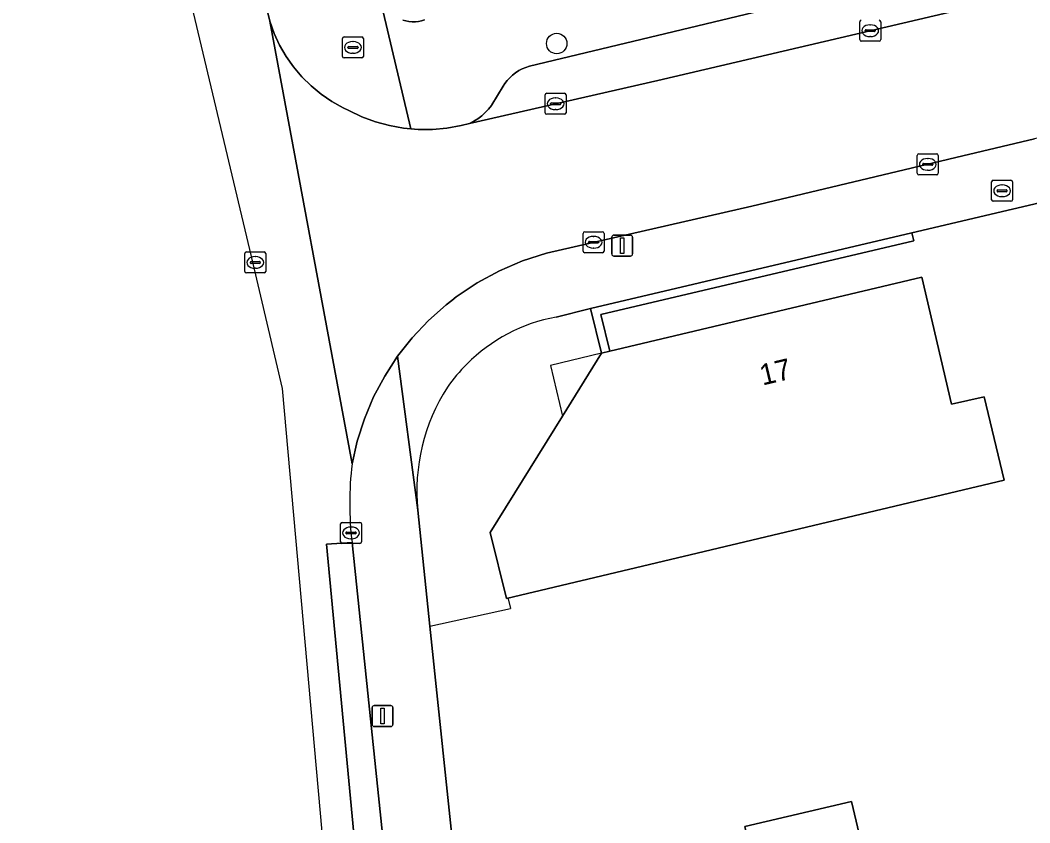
# Model space of a CAD drawing. Extents: x 158031 to 159244, y 380104 to 381214.
# Drawn here: x 158397.94 to 158446.14, y 380632.61 to 380670.9 of the extents above; entities that cross this region are included whole.
import ezdxf

# ---------------------------------------------------------------- set-up
doc = ezdxf.new("R2010")
doc.units = 0
for name, color, linetype in [('IMGEO_Boom', 7, 'Continuous'), ('IMGEO_Brandkraan', 7, 'Continuous'), ('IMGEO_Erf', 7, 'Continuous'), ('IMGEO_Groenvoorziening', 7, 'Continuous'), ('IMGEO_Haag', 7, 'Continuous'), ('IMGEO_Kolk', 7, 'Continuous'), ('IMGEO_Lichtmast', 7, 'Continuous'), ('IMGEO_Muur', 7, 'Continuous'), ('IMGEO_Pand', 7, 'Continuous'), ('IMGEO_Pand_nummerreeks', 7, 'Continuous'), ('IMGEO_Pand_overbouw', 7, 'Continuous'), ('IMGEO_Parkeervlak_open', 7, 'Continuous'), ('IMGEO_Rijbaan_lokaal_gesloten', 7, 'Continuous'), ('IMGEO_Rioolput', 7, 'Continuous'), ('IMGEO_Voetpad_open', 7, 'Continuous')]:
    doc.layers.add(name, color=color, linetype=linetype)

msp = doc.modelspace()

# ---------------------------------------------------------------- linework, layer by layer
at = {"layer": 'IMGEO_Boom'}
msp.add_circle((158423.556, 380669.783), 0.489, dxfattribs=at)
at = {"layer": 'IMGEO_Brandkraan'}
for p, q in [((158413.328, 380669.171), (158413.328, 380670.023)), ((158413.403, 380670.097), (158414.255, 380670.097)), ((158414.329, 380670.023), (158414.329, 380669.171)), ((158413.587, 380669.591), (158413.587, 380669.603)), ((158414.025, 380669.554), (158413.627, 380669.554)), ((158413.63, 380669.64), (158414.028, 380669.64)), ((158413.816, 380669.877), (158413.841, 380669.877)), ((158414.071, 380669.603), (158414.071, 380669.591)), ((158414.255, 380669.097), (158413.403, 380669.097)), ((158413.839, 380669.317), (158413.814, 380669.317)), ((158444.391, 380663.258), (158445.243, 380663.258)), ((158444.316, 380662.332), (158444.316, 380663.184)), ((158444.575, 380662.752), (158444.575, 380662.764)), ((158444.618, 380662.801), (158445.016, 380662.801)), ((158444.804, 380663.038), (158444.829, 380663.038)), ((158445.059, 380662.764), (158445.059, 380662.752)), ((158445.317, 380663.184), (158445.317, 380662.332)), ((158445.013, 380662.715), (158444.615, 380662.715)), ((158444.827, 380662.478), (158444.802, 380662.478)), ((158445.243, 380662.258), (158444.391, 380662.258))]:
    msp.add_line(p, q, dxfattribs=at)
for points in [[(158413.328, 380669.171), (158413.328, 380670.023)], [(158413.403, 380670.097), (158414.255, 380670.097)], [(158414.329, 380670.023), (158414.329, 380669.171)], [(158414.255, 380669.097), (158413.403, 380669.097)], [(158444.391, 380663.258), (158445.243, 380663.258)], [(158444.316, 380662.332), (158444.316, 380663.184)], [(158445.317, 380663.184), (158445.317, 380662.332)], [(158445.243, 380662.258), (158444.391, 380662.258)]]:
    msp.add_lwpolyline(points, dxfattribs=at)
for centre, radius, start, end in [((158413.405, 380670.021), 0.0765, 91.552, 178.448), ((158413.405, 380670.021), 0.0765, 91.552, 178.448), ((158414.253, 380670.021), 0.0765, 1.552, 88.448), ((158414.253, 380670.021), 0.0765, 1.552, 88.448), ((158413.627, 380669.6), 0.0403, 85.8775, 175.7526), ((158413.624, 380669.59), 0.0366, 178.938, 274.7102), ((158414.028, 380669.597), 0.043, 264.8664, 352.4533), ((158414.032, 380669.602), 0.0386, 1.7309, 96.639), ((158413.405, 380669.173), 0.0765, 181.552, 268.448), ((158413.405, 380669.173), 0.0765, 181.552, 268.448), ((158414.253, 380669.173), 0.0765, 271.552, 358.448), ((158414.253, 380669.173), 0.0765, 271.552, 358.448), ((158444.393, 380663.182), 0.0765, 91.552, 178.448), ((158444.393, 380663.182), 0.0765, 91.552, 178.448), ((158445.241, 380663.182), 0.0765, 1.552, 88.448), ((158445.241, 380663.182), 0.0765, 1.552, 88.448), ((158444.615, 380662.761), 0.0403, 85.8775, 175.7526), ((158445.02, 380662.763), 0.0386, 1.7309, 96.639), ((158444.393, 380662.334), 0.0765, 181.552, 268.448), ((158444.393, 380662.334), 0.0765, 181.552, 268.448), ((158444.612, 380662.751), 0.0366, 178.938, 274.7102), ((158445.016, 380662.758), 0.043, 264.8664, 352.4533), ((158445.241, 380662.334), 0.0765, 271.552, 358.448), ((158445.241, 380662.334), 0.0765, 271.552, 358.448)]:
    msp.add_arc(centre, radius, start, end, dxfattribs=at)
for centre, major_axis, ratio, start_param, end_param in [((158413.815, 380669.597), (-0.387, 0.002), 0.722429, 4.712389, 7.853982), ((158413.84, 380669.597), (-0.39, 0.002), 0.717154, 1.570796, 4.712389), ((158444.803, 380662.758), (-0.387, 0.002), 0.722429, 4.712389, 7.853982), ((158444.828, 380662.758), (-0.39, 0.002), 0.717154, 1.570796, 4.712389)]:
    msp.add_ellipse(centre, major_axis=major_axis, ratio=ratio, start_param=start_param, end_param=end_param, dxfattribs=at)
at = {"layer": 'IMGEO_Erf'}
for points in [[(158526.735, 380681.036), (158440.512, 380660.757), (158440.604, 380660.368), (158425.659, 380656.851), (158426.088, 380655.101), (158440.982, 380658.644), (158442.407, 380652.573), (158443.97, 380652.93), (158444.925, 380648.956), (158421.153, 380643.314), (158420.386, 380646.452), (158423.834, 380652.004), (158425.7, 380655.009), (158425.174, 380657.148), (158423.526, 380656.735)], [(158416.206, 380670.902), (158416.353, 380670.863), (158416.503, 380670.837), (158416.655, 380670.824), (158416.807, 380670.825), (158416.959, 380670.84), (158417.108, 380670.868), (158417.251, 380670.908)], [(158416.927, 380647.515), (158417.504, 380641.99), (158418.723, 380630.324), (158421.355, 380604.556), (158438.087, 380608.511), (158441.26, 380609.261), (158446.214, 380610.431), (158513.92, 380626.456), (158514.182, 380625.412), (158521.646, 380627.199), (158530.026, 380629.187), (158531.071, 380629.424), (158528.987, 380638.268), (158523.271, 380636.922), (158522.125, 380641.789), (158521.882, 380642.821), (158531.246, 380645.027), (158530.288, 380649.096), (158532.217, 380649.55), (158530.844, 380655.379)]]:
    msp.add_lwpolyline(points, dxfattribs=at)
msp.add_lwpolyline([(158437.659, 380611.799), (158432.176, 380610.508), (158432.864, 380607.588), (158430.651, 380607.066), (158429.963, 380609.987), (158429.21, 380609.81), (158428.491, 380612.862), (158426.599, 380612.417), (158425.072, 380618.901), (158423.999, 380623.457), (158425.681, 380623.852), (158425.227, 380625.779), (158425.423, 380625.825), (158424.704, 380628.88), (158429.571, 380630.026), (158432.919, 380630.814), (158432.54, 380632.429), (158437.631, 380633.627), (158439.133, 380627.241), (158434.555, 380624.991), (158435.415, 380621.336), (158435.466, 380621.12), (158437.403, 380621.576), (158436.855, 380615.214)], close=True, dxfattribs=at)
for centre, radius, start, end in [((158425.028, 380648.711), 8.163, 100.6001, 134.9435), ((158425.087, 380648.661), 8.241, 134.989, 144.9701), ((158426.032, 380648.435), 9.152, 147.2086, 185.7675)]:
    msp.add_arc(centre, radius, start, end, dxfattribs=at)
at = {"layer": 'IMGEO_Groenvoorziening'}
msp.add_lwpolyline([(158440.512, 380660.757), (158425.174, 380657.148), (158425.7, 380655.009), (158426.088, 380655.101), (158425.659, 380656.851), (158440.604, 380660.368)], close=True, dxfattribs=at)
at = {"layer": 'IMGEO_Haag'}
msp.add_lwpolyline([(158440.512, 380660.757), (158425.174, 380657.148), (158425.7, 380655.009), (158426.088, 380655.101), (158425.659, 380656.851), (158440.604, 380660.368)], close=True, dxfattribs=at)
at = {"layer": 'IMGEO_Kolk'}
for p, q in [((158438.023, 380669.97), (158438.023, 380670.822)), ((158438.511, 380670.676), (158438.536, 380670.676)), ((158439.024, 380670.822), (158439.024, 380669.97)), ((158438.282, 380670.39), (158438.282, 380670.402)), ((158438.72, 380670.353), (158438.322, 380670.353)), ((158438.325, 380670.439), (158438.723, 380670.439)), ((158438.534, 380670.116), (158438.509, 380670.116)), ((158438.766, 380670.402), (158438.766, 380670.39)), ((158438.95, 380669.896), (158438.098, 380669.896)), ((158423.004, 380666.484), (158423.004, 380667.336)), ((158423.079, 380667.41), (158423.931, 380667.41)), ((158423.492, 380667.19), (158423.517, 380667.19)), ((158424.005, 380667.336), (158424.005, 380666.484)), ((158423.263, 380666.904), (158423.263, 380666.916)), ((158423.701, 380666.867), (158423.303, 380666.867)), ((158423.306, 380666.953), (158423.704, 380666.953)), ((158423.515, 380666.63), (158423.49, 380666.63)), ((158423.747, 380666.916), (158423.747, 380666.904)), ((158423.931, 380666.41), (158423.079, 380666.41)), ((158440.768, 380663.594), (158440.768, 380664.446)), ((158440.843, 380664.52), (158441.695, 380664.52)), ((158441.256, 380664.3), (158441.281, 380664.3)), ((158441.769, 380664.446), (158441.769, 380663.594)), ((158441.027, 380664.014), (158441.027, 380664.026)), ((158441.465, 380663.977), (158441.067, 380663.977)), ((158441.07, 380664.063), (158441.468, 380664.063)), ((158441.279, 380663.74), (158441.254, 380663.74)), ((158441.511, 380664.026), (158441.511, 380664.014)), ((158441.695, 380663.52), (158440.843, 380663.52)), ((158424.816, 380659.876), (158424.816, 380660.728)), ((158424.891, 380660.802), (158425.743, 380660.802)), ((158425.304, 380660.582), (158425.329, 380660.582)), ((158425.817, 380660.728), (158425.817, 380659.876)), ((158425.075, 380660.296), (158425.075, 380660.308)), ((158425.513, 380660.259), (158425.115, 380660.259)), ((158425.118, 380660.345), (158425.516, 380660.345)), ((158425.327, 380660.022), (158425.302, 380660.022)), ((158425.559, 380660.308), (158425.559, 380660.296)), ((158425.743, 380659.802), (158424.891, 380659.802)), ((158413.236, 380646.01), (158413.236, 380646.862)), ((158413.311, 380646.936), (158414.163, 380646.936)), ((158414.237, 380646.862), (158414.237, 380646.01)), ((158413.495, 380646.43), (158413.495, 380646.442)), ((158413.933, 380646.393), (158413.535, 380646.393)), ((158413.538, 380646.479), (158413.936, 380646.479)), ((158413.724, 380646.716), (158413.749, 380646.716)), ((158413.979, 380646.442), (158413.979, 380646.43)), ((158414.163, 380645.936), (158413.311, 380645.936)), ((158413.747, 380646.156), (158413.722, 380646.156))]:
    msp.add_line(p, q, dxfattribs=at)
for points in [[(158438.023, 380669.97), (158438.023, 380670.822)], [(158439.024, 380670.822), (158439.024, 380669.97)], [(158438.95, 380669.896), (158438.098, 380669.896)], [(158423.004, 380666.484), (158423.004, 380667.336)], [(158423.079, 380667.41), (158423.931, 380667.41)], [(158424.005, 380667.336), (158424.005, 380666.484)], [(158423.931, 380666.41), (158423.079, 380666.41)], [(158440.768, 380663.594), (158440.768, 380664.446)], [(158440.843, 380664.52), (158441.695, 380664.52)], [(158441.769, 380664.446), (158441.769, 380663.594)], [(158441.695, 380663.52), (158440.843, 380663.52)], [(158424.816, 380659.876), (158424.816, 380660.728)], [(158424.891, 380660.802), (158425.743, 380660.802)], [(158425.817, 380660.728), (158425.817, 380659.876)], [(158425.743, 380659.802), (158424.891, 380659.802)], [(158413.236, 380646.01), (158413.236, 380646.862)], [(158413.311, 380646.936), (158414.163, 380646.936)], [(158414.237, 380646.862), (158414.237, 380646.01)], [(158414.163, 380645.936), (158413.311, 380645.936)]]:
    msp.add_lwpolyline(points, dxfattribs=at)
for centre, radius, start, end in [((158438.1, 380670.82), 0.0765, 91.552, 178.448), ((158438.1, 380670.82), 0.0765, 91.552, 178.448), ((158438.948, 380670.82), 0.0765, 1.552, 88.448), ((158438.948, 380670.82), 0.0765, 1.552, 88.448), ((158438.322, 380670.399), 0.0403, 85.8775, 175.7526), ((158438.319, 380670.389), 0.0366, 178.938, 274.7102), ((158438.723, 380670.396), 0.043, 264.8664, 352.4533), ((158438.727, 380670.401), 0.0386, 1.7309, 96.639), ((158438.1, 380669.972), 0.0765, 181.552, 268.448), ((158438.1, 380669.972), 0.0765, 181.552, 268.448), ((158438.948, 380669.972), 0.0765, 271.552, 358.448), ((158438.948, 380669.972), 0.0765, 271.552, 358.448), ((158423.081, 380667.334), 0.0765, 91.552, 178.448), ((158423.081, 380667.334), 0.0765, 91.552, 178.448), ((158423.929, 380667.334), 0.0765, 1.552, 88.448), ((158423.929, 380667.334), 0.0765, 1.552, 88.448), ((158423.303, 380666.913), 0.0403, 85.8775, 175.7526), ((158423.3, 380666.903), 0.0366, 178.938, 274.7102), ((158423.704, 380666.91), 0.043, 264.8664, 352.4533), ((158423.708, 380666.915), 0.0386, 1.7309, 96.639), ((158423.081, 380666.486), 0.0765, 181.552, 268.448), ((158423.081, 380666.486), 0.0765, 181.552, 268.448), ((158423.929, 380666.486), 0.0765, 271.552, 358.448), ((158423.929, 380666.486), 0.0765, 271.552, 358.448), ((158440.845, 380664.444), 0.0765, 91.552, 178.448), ((158440.845, 380664.444), 0.0765, 91.552, 178.448), ((158441.693, 380664.444), 0.0765, 1.552, 88.448), ((158441.693, 380664.444), 0.0765, 1.552, 88.448), ((158441.067, 380664.023), 0.0403, 85.8775, 175.7526), ((158441.064, 380664.013), 0.0366, 178.938, 274.7102), ((158441.468, 380664.02), 0.043, 264.8664, 352.4533), ((158441.472, 380664.025), 0.0386, 1.7309, 96.639), ((158440.845, 380663.596), 0.0765, 181.552, 268.448), ((158440.845, 380663.596), 0.0765, 181.552, 268.448), ((158441.693, 380663.596), 0.0765, 271.552, 358.448), ((158441.693, 380663.596), 0.0765, 271.552, 358.448), ((158424.893, 380660.726), 0.0765, 91.552, 178.448), ((158424.893, 380660.726), 0.0765, 91.552, 178.448), ((158425.741, 380660.726), 0.0765, 1.552, 88.448), ((158425.741, 380660.726), 0.0765, 1.552, 88.448), ((158424.893, 380659.878), 0.0765, 181.552, 268.448), ((158424.893, 380659.878), 0.0765, 181.552, 268.448), ((158425.115, 380660.305), 0.0403, 85.8775, 175.7526), ((158425.112, 380660.295), 0.0366, 178.938, 274.7102), ((158425.516, 380660.302), 0.043, 264.8664, 352.4533), ((158425.52, 380660.307), 0.0386, 1.7309, 96.639), ((158425.741, 380659.878), 0.0765, 271.552, 358.448), ((158425.741, 380659.878), 0.0765, 271.552, 358.448), ((158413.313, 380646.86), 0.0765, 91.552, 178.448), ((158413.313, 380646.86), 0.0765, 91.552, 178.448), ((158414.161, 380646.86), 0.0765, 1.552, 88.448), ((158414.161, 380646.86), 0.0765, 1.552, 88.448), ((158413.535, 380646.439), 0.0403, 85.8775, 175.7526), ((158413.532, 380646.429), 0.0366, 178.938, 274.7102), ((158413.936, 380646.436), 0.043, 264.8664, 352.4533), ((158413.94, 380646.441), 0.0386, 1.7309, 96.639), ((158413.313, 380646.012), 0.0765, 181.552, 268.448), ((158413.313, 380646.012), 0.0765, 181.552, 268.448), ((158414.161, 380646.012), 0.0765, 271.552, 358.448), ((158414.161, 380646.012), 0.0765, 271.552, 358.448)]:
    msp.add_arc(centre, radius, start, end, dxfattribs=at)
for centre, major_axis, ratio, start_param, end_param in [((158438.51, 380670.396), (-0.387, 0.002), 0.722429, 4.712389, 7.853982), ((158438.535, 380670.396), (-0.39, 0.002), 0.717154, 1.570796, 4.712389), ((158423.491, 380666.91), (-0.387, 0.002), 0.722429, 4.712389, 7.853982), ((158423.516, 380666.91), (-0.39, 0.002), 0.717154, 1.570796, 4.712389), ((158441.255, 380664.02), (-0.387, 0.002), 0.722429, 4.712389, 7.853982), ((158441.28, 380664.02), (-0.39, 0.002), 0.717154, 1.570796, 4.712389), ((158425.303, 380660.302), (-0.387, 0.002), 0.722429, 4.712389, 7.853982), ((158425.328, 380660.302), (-0.39, 0.002), 0.717154, 1.570796, 4.712389), ((158413.723, 380646.436), (-0.387, 0.002), 0.722429, 4.712389, 7.853982), ((158413.748, 380646.436), (-0.39, 0.002), 0.717154, 1.570796, 4.712389)]:
    msp.add_ellipse(centre, major_axis=major_axis, ratio=ratio, start_param=start_param, end_param=end_param, dxfattribs=at)
at = {"layer": 'IMGEO_Lichtmast'}
for p, q in [((158426.186, 380659.745), (158426.186, 380660.545)), ((158426.186, 380660.545), (158426.186, 380659.745)), ((158426.286, 380660.645), (158427.076, 380660.645)), ((158427.076, 380660.645), (158426.286, 380660.645)), ((158427.176, 380660.545), (158427.176, 380659.745)), ((158427.176, 380659.745), (158427.176, 380660.545)), ((158427.076, 380659.645), (158426.286, 380659.645)), ((158426.286, 380659.645), (158427.076, 380659.645)), ((158414.846, 380638.2), (158415.636, 380638.2)), ((158415.636, 380638.2), (158414.846, 380638.2)), ((158414.746, 380637.3), (158414.746, 380638.1)), ((158414.746, 380638.1), (158414.746, 380637.3)), ((158415.736, 380638.1), (158415.736, 380637.3)), ((158415.736, 380637.3), (158415.736, 380638.1)), ((158415.636, 380637.2), (158414.846, 380637.2)), ((158414.846, 380637.2), (158415.636, 380637.2))]:
    msp.add_line(p, q, dxfattribs=at)
for points in [[(158426.606, 380660.52), (158426.756, 380660.52), (158426.756, 380659.77), (158426.606, 380659.77), (158426.606, 380660.52)], [(158415.166, 380638.075), (158415.316, 380638.075), (158415.316, 380637.325), (158415.166, 380637.325), (158415.166, 380638.075)]]:
    msp.add_lwpolyline(points, dxfattribs=at)
for centre, start, end in [((158426.286, 380660.545), 90, 180), ((158426.286, 380660.545), 90, 180), ((158427.076, 380660.545), 0, 90), ((158427.076, 380660.545), 360, 90), ((158426.286, 380659.745), 180, 270), ((158426.286, 380659.745), 180, 270), ((158427.076, 380659.745), 270, 0), ((158427.076, 380659.745), 270, 0), ((158414.846, 380638.1), 90, 180), ((158414.846, 380638.1), 90, 180), ((158415.636, 380638.1), 0, 90), ((158415.636, 380638.1), 360, 90), ((158414.846, 380637.3), 180, 270), ((158414.846, 380637.3), 180, 270), ((158415.636, 380637.3), 270, 0), ((158415.636, 380637.3), 270, 0)]:
    msp.add_arc(centre, 0.1, start, end, dxfattribs=at)
at = {"layer": 'IMGEO_Muur'}
for points in [[(158421.218, 380643.349), (158421.343, 380642.832)], [(158417.504, 380641.99), (158421.343, 380642.832)], [(158418.723, 380630.324), (158417.504, 380641.99)]]:
    msp.add_lwpolyline(points, dxfattribs=at)
at = {"layer": 'IMGEO_Pand'}
for points in [[(158443.97, 380652.93), (158442.407, 380652.573), (158440.982, 380658.644), (158426.088, 380655.101), (158425.7, 380655.009), (158423.834, 380652.004), (158420.386, 380646.452), (158421.153, 380643.314), (158444.925, 380648.956)], [(158425.072, 380618.901), (158435.415, 380621.336), (158434.555, 380624.991), (158439.133, 380627.241), (158437.631, 380633.627), (158432.54, 380632.429), (158432.919, 380630.814), (158429.571, 380630.026), (158424.704, 380628.88), (158425.423, 380625.825), (158425.227, 380625.779), (158425.681, 380623.852), (158423.999, 380623.457)]]:
    msp.add_lwpolyline(points, close=True, dxfattribs=at)
at = {"layer": 'IMGEO_Pand_overbouw'}
msp.add_lwpolyline([(158425.7, 380655.009), (158423.256, 380654.428), (158423.834, 380652.004)], close=True, dxfattribs=at)
at = {"layer": 'IMGEO_Parkeervlak_open'}
msp.add_lwpolyline([(158437.533, 380672.373), (158422.257, 380668.699), (158422.081, 380668.645), (158421.911, 380668.575), (158421.748, 380668.491), (158421.592, 380668.392), (158421.447, 380668.28), (158421.312, 380668.155), (158421.188, 380668.019), (158421.077, 380667.872), (158421.003, 380667.755), (158420.46, 380666.865), (158420.437, 380666.832), (158420.299, 380666.652), (158420.145, 380666.486), (158419.976, 380666.334), (158419.795, 380666.198), (158419.603, 380666.078), (158419.4, 380665.976), (158428.391, 380668.017), (158456.256, 380674.553)], dxfattribs=at)
at = {"layer": 'IMGEO_Rijbaan_lokaal_gesloten'}
for points in [[(158456.256, 380674.553), (158428.391, 380668.017), (158419.4, 380665.976), (158418.995, 380665.872), (158418.315, 380665.748), (158417.627, 380665.686), (158416.936, 380665.686), (158416.599, 380665.716), (158416.248, 380665.747), (158415.568, 380665.869), (158414.901, 380666.052), (158414.254, 380666.294), (158413.631, 380666.592), (158413.357, 380666.722), (158412.818, 380667.023), (158412.308, 380667.371), (158411.831, 380667.763), (158411.392, 380668.197), (158410.992, 380668.667), (158410.637, 380669.172), (158410.327, 380669.706), (158410.067, 380670.266), (158409.858, 380670.847), (158413.789, 380649.734), (158414.031, 380650.808), (158414.374, 380651.883), (158414.813, 380652.923), (158415.343, 380653.92), (158415.959, 380654.865), (158416.658, 380655.751), (158417.433, 380656.572), (158418.278, 380657.32), (158418.542, 380657.523), (158418.763, 380657.693), (158419.763, 380658.36), (158420.819, 380658.934), (158421.921, 380659.412), (158423.062, 380659.79), (158432.87, 380662.022), (158442.948, 380664.42), (158446.36, 380665.232)], [(158413.789, 380649.734), (158409.858, 380670.847), (158409.491, 380672.368), (158408.127, 380672.053), (158406.127, 380671.591), (158409.043, 380659.289), (158410.456, 380653.327), (158415.505, 380596.808), (158424.244, 380498.985), (158407.741, 380473.826)], [(158420.225, 380571.721), (158414.351, 380627.022), (158412.561, 380645.899), (158413.784, 380645.974)]]:
    msp.add_lwpolyline(points, dxfattribs=at)
msp.add_lwpolyline([(158426.535, 380511.584), (158427.809, 380511.591), (158427.489, 380514.895), (158422.164, 380565.415), (158421.809, 380568.833), (158418.932, 380596.973), (158418.795, 380598.318), (158418.53, 380600.821), (158418.267, 380603.305), (158417.868, 380607.069), (158416.136, 380623.426), (158415.915, 380625.516), (158415.743, 380627.168), (158413.784, 380645.974), (158412.561, 380645.899), (158414.351, 380627.022), (158420.225, 380571.721), (158420.529, 380568.655)], close=True, dxfattribs=at)
msp.add_arc((158429.439, 380647.833), 15.765, 173.0748, 186.7728, dxfattribs=at)
at = {"layer": 'IMGEO_Rioolput'}
for p, q in [((158408.666, 380658.913), (158408.666, 380659.765)), ((158408.741, 380659.839), (158409.593, 380659.839)), ((158409.154, 380659.619), (158409.179, 380659.619)), ((158409.667, 380659.765), (158409.667, 380658.913)), ((158408.925, 380659.333), (158408.925, 380659.345)), ((158409.363, 380659.296), (158408.965, 380659.296)), ((158408.968, 380659.382), (158409.366, 380659.382)), ((158409.177, 380659.059), (158409.152, 380659.059)), ((158409.409, 380659.345), (158409.409, 380659.333)), ((158409.593, 380658.839), (158408.741, 380658.839))]:
    msp.add_line(p, q, dxfattribs=at)
for points in [[(158408.666, 380658.913), (158408.666, 380659.765)], [(158408.741, 380659.839), (158409.593, 380659.839)], [(158409.667, 380659.765), (158409.667, 380658.913)], [(158409.593, 380658.839), (158408.741, 380658.839)]]:
    msp.add_lwpolyline(points, dxfattribs=at)
for centre, radius, start, end in [((158408.743, 380659.763), 0.0765, 91.552, 178.448), ((158408.743, 380659.763), 0.0765, 91.552, 178.448), ((158409.591, 380659.763), 0.0765, 1.552, 88.448), ((158409.591, 380659.763), 0.0765, 1.552, 88.448), ((158408.743, 380658.915), 0.0765, 181.552, 268.448), ((158408.743, 380658.915), 0.0765, 181.552, 268.448), ((158408.965, 380659.342), 0.0403, 85.8775, 175.7526), ((158408.962, 380659.332), 0.0366, 178.938, 274.7102), ((158409.366, 380659.339), 0.043, 264.8664, 352.4533), ((158409.37, 380659.344), 0.0386, 1.7309, 96.639), ((158409.591, 380658.915), 0.0765, 271.552, 358.448), ((158409.591, 380658.915), 0.0765, 271.552, 358.448)]:
    msp.add_arc(centre, radius, start, end, dxfattribs=at)
for centre, major_axis, ratio, start_param, end_param in [((158409.153, 380659.339), (-0.387, 0.002), 0.722429, 4.712389, 7.853982), ((158409.178, 380659.339), (-0.39, 0.002), 0.717154, 1.570796, 4.712389)]:
    msp.add_ellipse(centre, major_axis=major_axis, ratio=ratio, start_param=start_param, end_param=end_param, dxfattribs=at)
at = {"layer": 'IMGEO_Voetpad_open'}
for points in [[(158409.491, 380672.368), (158409.858, 380670.847), (158410.067, 380670.266), (158410.327, 380669.706), (158410.637, 380669.172), (158410.992, 380668.667), (158411.392, 380668.197), (158411.831, 380667.763), (158412.308, 380667.371), (158412.818, 380667.023), (158413.357, 380666.722), (158413.631, 380666.592), (158414.254, 380666.294), (158414.901, 380666.052), (158415.568, 380665.869), (158416.248, 380665.747), (158416.599, 380665.716), (158415.129, 380671.919), (158397.943, 380744.402)], [(158423.526, 380656.735), (158425.174, 380657.148), (158440.512, 380660.757), (158526.735, 380681.036), (158540.619, 380684.345), (158545.869, 380685.589), (158566.205, 380690.407), (158570.101, 380691.331), (158573.471, 380692.129), (158646.034, 380709.321)], [(158415.129, 380671.919), (158416.599, 380665.716), (158416.936, 380665.686), (158417.627, 380665.686), (158418.315, 380665.748), (158418.995, 380665.872), (158419.4, 380665.976), (158419.603, 380666.078), (158419.795, 380666.198), (158419.976, 380666.334), (158420.145, 380666.486), (158420.299, 380666.652), (158420.437, 380666.832), (158420.46, 380666.865), (158421.003, 380667.755), (158421.077, 380667.872), (158421.188, 380668.019), (158421.312, 380668.155), (158421.447, 380668.28), (158421.592, 380668.392), (158421.748, 380668.491), (158421.911, 380668.575), (158422.081, 380668.645), (158422.257, 380668.699), (158437.533, 380672.373)], [(158475.98, 380672.286), (158468.629, 380670.535), (158446.36, 380665.232), (158442.948, 380664.42), (158432.87, 380662.022), (158423.062, 380659.79), (158421.921, 380659.412), (158420.819, 380658.934), (158419.763, 380658.36), (158418.763, 380657.693), (158418.542, 380657.523), (158418.278, 380657.32), (158417.433, 380656.572), (158416.658, 380655.751), (158415.959, 380654.865), (158416.927, 380647.515)], [(158417.251, 380670.908), (158417.108, 380670.868), (158416.959, 380670.84), (158416.807, 380670.825), (158416.655, 380670.824), (158416.503, 380670.837), (158416.353, 380670.863), (158416.206, 380670.902)], [(158417.504, 380641.99), (158416.927, 380647.515), (158415.959, 380654.865), (158415.343, 380653.92), (158414.813, 380652.923), (158414.374, 380651.883), (158414.031, 380650.808), (158413.789, 380649.734)], [(158413.784, 380645.974), (158415.743, 380627.168), (158415.915, 380625.516), (158416.136, 380623.426), (158417.868, 380607.069), (158418.267, 380603.305), (158418.764, 380603.355), (158421.355, 380604.556), (158418.723, 380630.324), (158417.504, 380641.99)]]:
    msp.add_lwpolyline(points, dxfattribs=at)
for centre, radius, start, end in [((158425.028, 380648.711), 8.163, 100.6001, 134.9435), ((158425.087, 380648.661), 8.241, 134.989, 144.9701), ((158426.032, 380648.435), 9.152, 147.2086, 185.7675), ((158429.439, 380647.833), 15.765, 173.0748, 186.7728)]:
    msp.add_arc(centre, radius, start, end, dxfattribs=at)

# ---------------------------------------------------------------- texts
at = {"layer": 'IMGEO_Pand_nummerreeks'}
msp.add_text('17', height=1, rotation=13.3786, dxfattribs=at).set_placement((158433.38, 380653.464))

doc.saveas('drawing.dxf')
